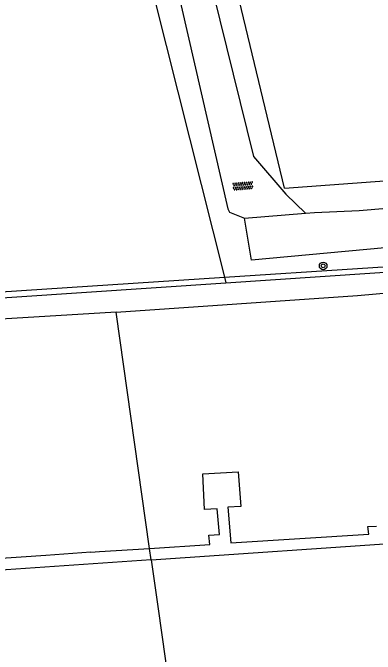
# Model space of a CAD drawing. Extents: x 126000 to 131009, y 393000 to 395500.
# Drawn here: x 128726.3 to 128764.3, y 394515.7 to 394582.7 of the extents above; entities that cross this region are included whole.
import ezdxf

# ---------------------------------------------------------------- set-up
doc = ezdxf.new("R2010")
doc.units = 0
for name, color, linetype in [('gg-afsc-draadraster', 7, 'Continuous'), ('gg-afsc-erfafscheiding', 7, 'Continuous'), ('gg-afsc-hekwerk', 7, 'Continuous'), ('gg-knt-onverhard', 7, 'Continuous'), ('gg-knt-verharding', 7, 'Continuous'), ('gg-kntw-bovenkant insteek waterloop', 7, 'Continuous'), ('gt-symb-boom', 7, 'Continuous'), ('gt-symb-overige verharding', 7, 'Continuous'), ('gx-grn-maaiveld', 7, 'Continuous')]:
    doc.layers.add(name, color=color, linetype=linetype)

# ---------------------------------------------------------------- blocks, each defined once
blk = doc.blocks.new('gt0-OVH')
at = {"layer": 'gt-symb-overige verharding'}
for points in [[(-0.972, 0.298), (-0.967, 0.308), (-0.965, 0.319), (-0.966, 0.33), (-0.971, 0.34), (-0.978, 0.348), (-0.988, 0.353), (-0.999, 0.355), (-1.01, 0.354), (-1.02, 0.349), (-1.028, 0.342), (-1.033, 0.332), (-1.035, 0.321), (-1.034, 0.31), (-1.029, 0.3), (-1.022, 0.292), (-1.012, 0.287), (-1.001, 0.285), (-0.99, 0.286), (-0.98, 0.291)], [(-0.872, 0.106), (-0.867, 0.116), (-0.865, 0.126), (-0.866, 0.137), (-0.871, 0.147), (-0.878, 0.156), (-0.888, 0.161), (-0.899, 0.163), (-0.91, 0.162), (-0.92, 0.157), (-0.928, 0.15), (-0.933, 0.14), (-0.935, 0.129), (-0.934, 0.118), (-0.929, 0.108), (-0.922, 0.1), (-0.912, 0.095), (-0.901, 0.092), (-0.89, 0.094), (-0.88, 0.098)], [(-0.772, 0.298), (-0.767, 0.308), (-0.765, 0.319), (-0.766, 0.33), (-0.771, 0.34), (-0.778, 0.348), (-0.788, 0.353), (-0.799, 0.355), (-0.81, 0.354), (-0.82, 0.349), (-0.828, 0.342), (-0.833, 0.332), (-0.835, 0.321), (-0.834, 0.31), (-0.829, 0.3), (-0.822, 0.292), (-0.812, 0.287), (-0.801, 0.285), (-0.79, 0.286), (-0.78, 0.291)], [(-0.672, 0.106), (-0.667, 0.116), (-0.665, 0.126), (-0.666, 0.137), (-0.671, 0.147), (-0.678, 0.156), (-0.688, 0.161), (-0.699, 0.163), (-0.71, 0.162), (-0.72, 0.157), (-0.728, 0.15), (-0.733, 0.14), (-0.735, 0.129), (-0.734, 0.118), (-0.729, 0.108), (-0.722, 0.1), (-0.712, 0.095), (-0.701, 0.092), (-0.69, 0.094), (-0.68, 0.098)], [(-0.572, 0.298), (-0.567, 0.308), (-0.565, 0.319), (-0.566, 0.33), (-0.571, 0.34), (-0.578, 0.348), (-0.588, 0.353), (-0.599, 0.355), (-0.61, 0.354), (-0.62, 0.349), (-0.628, 0.342), (-0.633, 0.332), (-0.635, 0.321), (-0.634, 0.31), (-0.629, 0.3), (-0.622, 0.292), (-0.612, 0.287), (-0.601, 0.285), (-0.59, 0.286), (-0.58, 0.291)], [(-0.472, 0.106), (-0.467, 0.116), (-0.465, 0.126), (-0.466, 0.137), (-0.471, 0.147), (-0.478, 0.156), (-0.488, 0.161), (-0.499, 0.163), (-0.51, 0.162), (-0.52, 0.157), (-0.528, 0.15), (-0.533, 0.14), (-0.535, 0.129), (-0.534, 0.118), (-0.529, 0.108), (-0.522, 0.1), (-0.512, 0.095), (-0.501, 0.092), (-0.49, 0.094), (-0.48, 0.098)], [(-0.372, 0.298), (-0.367, 0.308), (-0.365, 0.319), (-0.366, 0.33), (-0.371, 0.34), (-0.378, 0.348), (-0.388, 0.353), (-0.399, 0.355), (-0.41, 0.354), (-0.42, 0.349), (-0.428, 0.342), (-0.433, 0.332), (-0.435, 0.321), (-0.434, 0.31), (-0.429, 0.3), (-0.422, 0.292), (-0.412, 0.287), (-0.401, 0.285), (-0.39, 0.286), (-0.38, 0.291)], [(-0.272, 0.106), (-0.267, 0.116), (-0.265, 0.126), (-0.266, 0.137), (-0.271, 0.147), (-0.278, 0.156), (-0.288, 0.161), (-0.299, 0.163), (-0.31, 0.162), (-0.32, 0.157), (-0.328, 0.15), (-0.333, 0.14), (-0.335, 0.129), (-0.334, 0.118), (-0.329, 0.108), (-0.322, 0.1), (-0.312, 0.095), (-0.301, 0.092), (-0.29, 0.094), (-0.28, 0.098)], [(-0.172, 0.298), (-0.167, 0.308), (-0.165, 0.319), (-0.166, 0.33), (-0.171, 0.34), (-0.178, 0.348), (-0.188, 0.353), (-0.199, 0.355), (-0.21, 0.354), (-0.22, 0.349), (-0.228, 0.342), (-0.233, 0.332), (-0.235, 0.321), (-0.234, 0.31), (-0.229, 0.3), (-0.222, 0.292), (-0.212, 0.287), (-0.201, 0.285), (-0.19, 0.286), (-0.18, 0.291)], [(-0.072, 0.106), (-0.067, 0.116), (-0.065, 0.126), (-0.066, 0.137), (-0.071, 0.147), (-0.078, 0.156), (-0.088, 0.161), (-0.099, 0.163), (-0.11, 0.162), (-0.12, 0.157), (-0.128, 0.15), (-0.133, 0.14), (-0.135, 0.129), (-0.134, 0.118), (-0.129, 0.108), (-0.122, 0.1), (-0.112, 0.095), (-0.101, 0.092), (-0.09, 0.094), (-0.08, 0.098)], [(0.028, 0.298), (0.033, 0.308), (0.035, 0.319), (0.034, 0.33), (0.029, 0.34), (0.022, 0.348), (0.012, 0.353), (0.001, 0.355), (-0.01, 0.354), (-0.02, 0.349), (-0.028, 0.342), (-0.033, 0.332), (-0.035, 0.321), (-0.034, 0.31), (-0.029, 0.3), (-0.022, 0.292), (-0.012, 0.287), (-0.001, 0.285), (0.01, 0.286), (0.02, 0.291)], [(0.128, 0.106), (0.133, 0.116), (0.135, 0.126), (0.134, 0.137), (0.129, 0.147), (0.122, 0.156), (0.112, 0.161), (0.101, 0.163), (0.09, 0.162), (0.08, 0.157), (0.072, 0.15), (0.067, 0.14), (0.065, 0.129), (0.066, 0.118), (0.071, 0.108), (0.078, 0.1), (0.088, 0.095), (0.099, 0.092), (0.11, 0.094), (0.12, 0.098)], [(0.228, 0.298), (0.233, 0.308), (0.235, 0.319), (0.234, 0.33), (0.229, 0.34), (0.222, 0.348), (0.212, 0.353), (0.201, 0.355), (0.19, 0.354), (0.18, 0.349), (0.172, 0.342), (0.167, 0.332), (0.165, 0.321), (0.166, 0.31), (0.171, 0.3), (0.178, 0.292), (0.188, 0.287), (0.199, 0.285), (0.21, 0.286), (0.22, 0.291)], [(0.328, 0.106), (0.333, 0.116), (0.335, 0.126), (0.334, 0.137), (0.329, 0.147), (0.322, 0.156), (0.312, 0.161), (0.301, 0.163), (0.29, 0.162), (0.28, 0.157), (0.272, 0.15), (0.267, 0.14), (0.265, 0.129), (0.266, 0.118), (0.271, 0.108), (0.278, 0.1), (0.288, 0.095), (0.299, 0.092), (0.31, 0.094), (0.32, 0.098)], [(0.428, 0.298), (0.433, 0.308), (0.435, 0.319), (0.434, 0.33), (0.429, 0.34), (0.422, 0.348), (0.412, 0.353), (0.401, 0.355), (0.39, 0.354), (0.38, 0.349), (0.372, 0.342), (0.367, 0.332), (0.365, 0.321), (0.366, 0.31), (0.371, 0.3), (0.378, 0.292), (0.388, 0.287), (0.399, 0.285), (0.41, 0.286), (0.42, 0.291)], [(0.528, 0.106), (0.533, 0.116), (0.535, 0.126), (0.534, 0.137), (0.529, 0.147), (0.522, 0.156), (0.512, 0.161), (0.501, 0.163), (0.49, 0.162), (0.48, 0.157), (0.472, 0.15), (0.467, 0.14), (0.465, 0.129), (0.466, 0.118), (0.471, 0.108), (0.478, 0.1), (0.488, 0.095), (0.499, 0.092), (0.51, 0.094), (0.52, 0.098)], [(0.628, 0.298), (0.633, 0.308), (0.635, 0.319), (0.634, 0.33), (0.629, 0.34), (0.622, 0.348), (0.612, 0.353), (0.601, 0.355), (0.59, 0.354), (0.58, 0.349), (0.572, 0.342), (0.567, 0.332), (0.565, 0.321), (0.566, 0.31), (0.571, 0.3), (0.578, 0.292), (0.588, 0.287), (0.599, 0.285), (0.61, 0.286), (0.62, 0.291)], [(0.728, 0.106), (0.733, 0.116), (0.735, 0.126), (0.734, 0.137), (0.729, 0.147), (0.722, 0.156), (0.712, 0.161), (0.701, 0.163), (0.69, 0.162), (0.68, 0.157), (0.672, 0.15), (0.667, 0.14), (0.665, 0.129), (0.666, 0.118), (0.671, 0.108), (0.678, 0.1), (0.688, 0.095), (0.699, 0.092), (0.71, 0.094), (0.72, 0.098)], [(0.828, 0.298), (0.833, 0.308), (0.835, 0.319), (0.834, 0.33), (0.829, 0.34), (0.822, 0.348), (0.812, 0.353), (0.801, 0.355), (0.79, 0.354), (0.78, 0.349), (0.772, 0.342), (0.767, 0.332), (0.765, 0.321), (0.766, 0.31), (0.771, 0.3), (0.778, 0.292), (0.788, 0.287), (0.799, 0.285), (0.81, 0.286), (0.82, 0.291)], [(0.928, 0.106), (0.933, 0.116), (0.935, 0.126), (0.934, 0.137), (0.929, 0.147), (0.922, 0.156), (0.912, 0.161), (0.901, 0.163), (0.89, 0.162), (0.88, 0.157), (0.872, 0.15), (0.867, 0.14), (0.865, 0.129), (0.866, 0.118), (0.871, 0.108), (0.878, 0.1), (0.888, 0.095), (0.899, 0.092), (0.91, 0.094), (0.92, 0.098)], [(1.028, 0.298), (1.033, 0.308), (1.035, 0.319), (1.034, 0.33), (1.029, 0.34), (1.022, 0.348), (1.012, 0.353), (1.001, 0.355), (0.99, 0.354), (0.98, 0.349), (0.972, 0.342), (0.967, 0.332), (0.965, 0.321), (0.966, 0.31), (0.971, 0.3), (0.978, 0.292), (0.988, 0.287), (0.999, 0.285), (1.01, 0.286), (1.02, 0.291)], [(-0.972, -0.142), (-0.967, -0.132), (-0.965, -0.121), (-0.966, -0.11), (-0.971, -0.1), (-0.978, -0.092), (-0.988, -0.087), (-0.999, -0.085), (-1.01, -0.086), (-1.02, -0.091), (-1.028, -0.098), (-1.033, -0.108), (-1.035, -0.119), (-1.034, -0.13), (-1.029, -0.14), (-1.022, -0.148), (-1.012, -0.153), (-1.001, -0.155), (-0.99, -0.154), (-0.98, -0.149)], [(-0.872, -0.334), (-0.867, -0.324), (-0.865, -0.314), (-0.866, -0.303), (-0.871, -0.293), (-0.878, -0.284), (-0.888, -0.279), (-0.899, -0.277), (-0.91, -0.278), (-0.92, -0.283), (-0.928, -0.29), (-0.933, -0.3), (-0.935, -0.311), (-0.934, -0.322), (-0.929, -0.332), (-0.922, -0.34), (-0.912, -0.345), (-0.901, -0.348), (-0.89, -0.346), (-0.88, -0.342)], [(-0.772, -0.142), (-0.767, -0.132), (-0.765, -0.121), (-0.766, -0.11), (-0.771, -0.1), (-0.778, -0.092), (-0.788, -0.087), (-0.799, -0.085), (-0.81, -0.086), (-0.82, -0.091), (-0.828, -0.098), (-0.833, -0.108), (-0.835, -0.119), (-0.834, -0.13), (-0.829, -0.14), (-0.822, -0.148), (-0.812, -0.153), (-0.801, -0.155), (-0.79, -0.154), (-0.78, -0.149)], [(-0.672, -0.334), (-0.667, -0.324), (-0.665, -0.314), (-0.666, -0.303), (-0.671, -0.293), (-0.678, -0.284), (-0.688, -0.279), (-0.699, -0.277), (-0.71, -0.278), (-0.72, -0.283), (-0.728, -0.29), (-0.733, -0.3), (-0.735, -0.311), (-0.734, -0.322), (-0.729, -0.332), (-0.722, -0.34), (-0.712, -0.345), (-0.701, -0.348), (-0.69, -0.346), (-0.68, -0.342)], [(-0.572, -0.142), (-0.567, -0.132), (-0.565, -0.121), (-0.566, -0.11), (-0.571, -0.1), (-0.578, -0.092), (-0.588, -0.087), (-0.599, -0.085), (-0.61, -0.086), (-0.62, -0.091), (-0.628, -0.098), (-0.633, -0.108), (-0.635, -0.119), (-0.634, -0.13), (-0.629, -0.14), (-0.622, -0.148), (-0.612, -0.153), (-0.601, -0.155), (-0.59, -0.154), (-0.58, -0.149)], [(-0.472, -0.334), (-0.467, -0.324), (-0.465, -0.314), (-0.466, -0.303), (-0.471, -0.293), (-0.478, -0.284), (-0.488, -0.279), (-0.499, -0.277), (-0.51, -0.278), (-0.52, -0.283), (-0.528, -0.29), (-0.533, -0.3), (-0.535, -0.311), (-0.534, -0.322), (-0.529, -0.332), (-0.522, -0.34), (-0.512, -0.345), (-0.501, -0.348), (-0.49, -0.346), (-0.48, -0.342)], [(-0.372, -0.142), (-0.367, -0.132), (-0.365, -0.121), (-0.366, -0.11), (-0.371, -0.1), (-0.378, -0.092), (-0.388, -0.087), (-0.399, -0.085), (-0.41, -0.086), (-0.42, -0.091), (-0.428, -0.098), (-0.433, -0.108), (-0.435, -0.119), (-0.434, -0.13), (-0.429, -0.14), (-0.422, -0.148), (-0.412, -0.153), (-0.401, -0.155), (-0.39, -0.154), (-0.38, -0.149)], [(-0.272, -0.334), (-0.267, -0.324), (-0.265, -0.314), (-0.266, -0.303), (-0.271, -0.293), (-0.278, -0.284), (-0.288, -0.279), (-0.299, -0.277), (-0.31, -0.278), (-0.32, -0.283), (-0.328, -0.29), (-0.333, -0.3), (-0.335, -0.311), (-0.334, -0.322), (-0.329, -0.332), (-0.322, -0.34), (-0.312, -0.345), (-0.301, -0.348), (-0.29, -0.346), (-0.28, -0.342)], [(-0.172, -0.142), (-0.167, -0.132), (-0.165, -0.121), (-0.166, -0.11), (-0.171, -0.1), (-0.178, -0.092), (-0.188, -0.087), (-0.199, -0.085), (-0.21, -0.086), (-0.22, -0.091), (-0.228, -0.098), (-0.233, -0.108), (-0.235, -0.119), (-0.234, -0.13), (-0.229, -0.14), (-0.222, -0.148), (-0.212, -0.153), (-0.201, -0.155), (-0.19, -0.154), (-0.18, -0.149)], [(-0.072, -0.334), (-0.067, -0.324), (-0.065, -0.314), (-0.066, -0.303), (-0.071, -0.293), (-0.078, -0.284), (-0.088, -0.279), (-0.099, -0.277), (-0.11, -0.278), (-0.12, -0.283), (-0.128, -0.29), (-0.133, -0.3), (-0.135, -0.311), (-0.134, -0.322), (-0.129, -0.332), (-0.122, -0.34), (-0.112, -0.345), (-0.101, -0.348), (-0.09, -0.346), (-0.08, -0.342)], [(0.028, -0.142), (0.033, -0.132), (0.035, -0.121), (0.034, -0.11), (0.029, -0.1), (0.022, -0.092), (0.012, -0.087), (0.001, -0.085), (-0.01, -0.086), (-0.02, -0.091), (-0.028, -0.098), (-0.033, -0.108), (-0.035, -0.119), (-0.034, -0.13), (-0.029, -0.14), (-0.022, -0.148), (-0.012, -0.153), (-0.001, -0.155), (0.01, -0.154), (0.02, -0.149)], [(0.128, -0.334), (0.133, -0.324), (0.135, -0.314), (0.134, -0.303), (0.129, -0.293), (0.122, -0.284), (0.112, -0.279), (0.101, -0.277), (0.09, -0.278), (0.08, -0.283), (0.072, -0.29), (0.067, -0.3), (0.065, -0.311), (0.066, -0.322), (0.071, -0.332), (0.078, -0.34), (0.088, -0.345), (0.099, -0.348), (0.11, -0.346), (0.12, -0.342)], [(0.228, -0.142), (0.233, -0.132), (0.235, -0.121), (0.234, -0.11), (0.229, -0.1), (0.222, -0.092), (0.212, -0.087), (0.201, -0.085), (0.19, -0.086), (0.18, -0.091), (0.172, -0.098), (0.167, -0.108), (0.165, -0.119), (0.166, -0.13), (0.171, -0.14), (0.178, -0.148), (0.188, -0.153), (0.199, -0.155), (0.21, -0.154), (0.22, -0.149)], [(0.328, -0.334), (0.333, -0.324), (0.335, -0.314), (0.334, -0.303), (0.329, -0.293), (0.322, -0.284), (0.312, -0.279), (0.301, -0.277), (0.29, -0.278), (0.28, -0.283), (0.272, -0.29), (0.267, -0.3), (0.265, -0.311), (0.266, -0.322), (0.271, -0.332), (0.278, -0.34), (0.288, -0.345), (0.299, -0.348), (0.31, -0.346), (0.32, -0.342)], [(0.428, -0.142), (0.433, -0.132), (0.435, -0.121), (0.434, -0.11), (0.429, -0.1), (0.422, -0.092), (0.412, -0.087), (0.401, -0.085), (0.39, -0.086), (0.38, -0.091), (0.372, -0.098), (0.367, -0.108), (0.365, -0.119), (0.366, -0.13), (0.371, -0.14), (0.378, -0.148), (0.388, -0.153), (0.399, -0.155), (0.41, -0.154), (0.42, -0.149)], [(0.528, -0.334), (0.533, -0.324), (0.535, -0.314), (0.534, -0.303), (0.529, -0.293), (0.522, -0.284), (0.512, -0.279), (0.501, -0.277), (0.49, -0.278), (0.48, -0.283), (0.472, -0.29), (0.467, -0.3), (0.465, -0.311), (0.466, -0.322), (0.471, -0.332), (0.478, -0.34), (0.488, -0.345), (0.499, -0.348), (0.51, -0.346), (0.52, -0.342)], [(0.628, -0.142), (0.633, -0.132), (0.635, -0.121), (0.634, -0.11), (0.629, -0.1), (0.622, -0.092), (0.612, -0.087), (0.601, -0.085), (0.59, -0.086), (0.58, -0.091), (0.572, -0.098), (0.567, -0.108), (0.565, -0.119), (0.566, -0.13), (0.571, -0.14), (0.578, -0.148), (0.588, -0.153), (0.599, -0.155), (0.61, -0.154), (0.62, -0.149)], [(0.728, -0.334), (0.733, -0.324), (0.735, -0.314), (0.734, -0.303), (0.729, -0.293), (0.722, -0.284), (0.712, -0.279), (0.701, -0.277), (0.69, -0.278), (0.68, -0.283), (0.672, -0.29), (0.667, -0.3), (0.665, -0.311), (0.666, -0.322), (0.671, -0.332), (0.678, -0.34), (0.688, -0.345), (0.699, -0.348), (0.71, -0.346), (0.72, -0.342)], [(0.828, -0.142), (0.833, -0.132), (0.835, -0.121), (0.834, -0.11), (0.829, -0.1), (0.822, -0.092), (0.812, -0.087), (0.801, -0.085), (0.79, -0.086), (0.78, -0.091), (0.772, -0.098), (0.767, -0.108), (0.765, -0.119), (0.766, -0.13), (0.771, -0.14), (0.778, -0.148), (0.788, -0.153), (0.799, -0.155), (0.81, -0.154), (0.82, -0.149)], [(0.928, -0.334), (0.933, -0.324), (0.935, -0.314), (0.934, -0.303), (0.929, -0.293), (0.922, -0.284), (0.912, -0.279), (0.901, -0.277), (0.89, -0.278), (0.88, -0.283), (0.872, -0.29), (0.867, -0.3), (0.865, -0.311), (0.866, -0.322), (0.871, -0.332), (0.878, -0.34), (0.888, -0.345), (0.899, -0.348), (0.91, -0.346), (0.92, -0.342)], [(1.028, -0.142), (1.033, -0.132), (1.035, -0.121), (1.034, -0.11), (1.029, -0.1), (1.022, -0.092), (1.012, -0.087), (1.001, -0.085), (0.99, -0.086), (0.98, -0.091), (0.972, -0.098), (0.967, -0.108), (0.965, -0.119), (0.966, -0.13), (0.971, -0.14), (0.978, -0.148), (0.988, -0.153), (0.999, -0.155), (1.01, -0.154), (1.02, -0.149)]]:
    blk.add_lwpolyline(points, close=True, dxfattribs=at)
blk = doc.blocks.new('gt0-BOOM')
at = {"layer": 'gt-symb-boom'}
for radius in [0.4, 0.2]:
    blk.add_circle((0, 0), radius, dxfattribs=at)

msp = doc.modelspace()

# ---------------------------------------------------------------- linework, layer by layer
at = {"layer": 'gg-afsc-draadraster'}
msp.add_line((128748.49, 394555.09), (128748.634, 394554.52), dxfattribs=at)
for points in [[(128754.752, 394564.41), (128744.848, 394605.575), (128732.935, 394652.584), (128724.784, 394686.232), (128706.889, 394758.795), (128704.766, 394767.536), (128708.589, 394768.987), (128822.448, 394779.202), (128868.865, 394784.178), (128879.938, 394786.283), (128889.771, 394788.842), (128896.991, 394791.194), (128898.154, 394791.606)], [(128731.86, 394620.999), (128736.267, 394603.579), (128748.49, 394555.09)]]:
    msp.add_lwpolyline(points, dxfattribs=at)
at = {"layer": 'gg-afsc-erfafscheiding'}
msp.add_lwpolyline([(128754.752, 394564.41), (128787.982, 394566.853), (128788.395, 394566.853)], dxfattribs=at)
at = {"layer": 'gg-afsc-hekwerk'}
for points in [[(128748.49, 394555.09), (128790.279, 394557.828), (128921.575, 394513.838)], [(128601.517, 394500), (128696.381, 394551.676), (128748.49, 394555.09)]]:
    msp.add_lwpolyline(points, dxfattribs=at)
at = {"layer": 'gg-knt-onverhard'}
msp.add_line((128748.994, 394561.918), (128750.569, 394561.268), dxfattribs=at)
for points in [[(128703.434, 394766.649), (128711.019, 394730.178), (128722.215, 394689.09), (128730.749, 394652.023), (128742.327, 394604.88), (128751.503, 394567.737), (128754.903, 394563.781), (128756.976, 394561.794)], [(128734.224, 394624.553), (128739.179, 394604.296), (128748.844, 394562.247), (128748.994, 394561.918)]]:
    msp.add_lwpolyline(points, dxfattribs=at)
at = {"layer": 'gg-knt-verharding'}
msp.add_line((128750.569, 394561.268), (128756.976, 394561.794), dxfattribs=at)
for points in [[(128756.976, 394561.794), (128757.913, 394561.871), (128762.57, 394562.071), (128784.523, 394563.934)], [(128783.376, 394559.84), (128751.292, 394556.888), (128750.569, 394561.268)]]:
    msp.add_lwpolyline(points, dxfattribs=at)
at = {"layer": 'gg-kntw-bovenkant insteek waterloop'}
for points in [[(128748.634, 394554.52), (128789.695, 394557.264), (128917.66, 394514.125)], [(128603.24, 394500), (128696.467, 394551.035), (128748.634, 394554.52)]]:
    msp.add_lwpolyline(points, dxfattribs=at)
at = {"layer": 'gx-grn-maaiveld'}
for p, q in [((128740.634, 394526.738), (128737.154, 394551.452)), ((128734.474, 394526.354), (128735.381, 394526.418)), ((128735.381, 394526.418), (128740.634, 394526.738)), ((128740.803, 394525.536), (128740.634, 394526.738))]:
    msp.add_line(p, q, dxfattribs=at)
for points in [[(128737.154, 394551.452), (128762.404, 394553.192), (128788.954, 394555.544), (128818.359, 394545.142), (128839.801, 394537.758), (128864.083, 394529.939), (128886.398, 394522.697), (128907.634, 394515.272), (128919.837, 394510.764), (128923.528, 394510.251)], [(128737.154, 394551.452), (128714.089, 394550.048), (128696.716, 394549.037), (128680.933, 394540.391), (128678.139, 394538.802)], [(128740.634, 394526.738), (128746.945, 394527.162), (128746.842, 394528.118), (128747.95, 394528.21), (128747.724, 394530.879), (128746.401, 394530.822), (128746.228, 394534.547), (128749.93, 394534.75), (128750.177, 394531.141), (128748.846, 394531.064), (128749.131, 394527.336), (128763.582, 394528.244), (128763.499, 394529.038), (128764.398, 394529.077)], [(128734.474, 394526.354), (128729.778, 394526.008), (128720.94, 394525.424), (128720.654, 394529.846), (128721.929, 394529.973), (128721.642, 394533.494), (128718.006, 394533.308), (128718.34, 394529.627), (128719.481, 394529.745), (128719.734, 394526.379)], [(128740.803, 394525.536), (128768.263, 394527.44), (128789.474, 394528.862), (128798.691, 394529.448)], [(128740.803, 394525.536), (128718.493, 394524.011), (128709.299, 394523.331), (128705.185, 394522.969), (128701.492, 394522.543), (128698.202, 394522.055), (128693.727, 394521.105), (128691.76, 394520.667), (128686.712, 394519.045)], [(128740.803, 394525.536), (128741.521, 394520.439), (128742.255, 394515.227), (128742.827, 394511.166)]]:
    msp.add_lwpolyline(points, dxfattribs=at)

# ---------------------------------------------------------------- block references
at = {"layer": 'gt-symb-boom'}
msp.add_blockref('gt0-BOOM', (128758.815, 394556.285), dxfattribs=at)
at = {"layer": 'gt-symb-overige verharding', "rotation": 4.302011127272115}
msp.add_blockref('gt0-OVH', (128750.405, 394564.64), dxfattribs=at)

doc.saveas('drawing.dxf')
